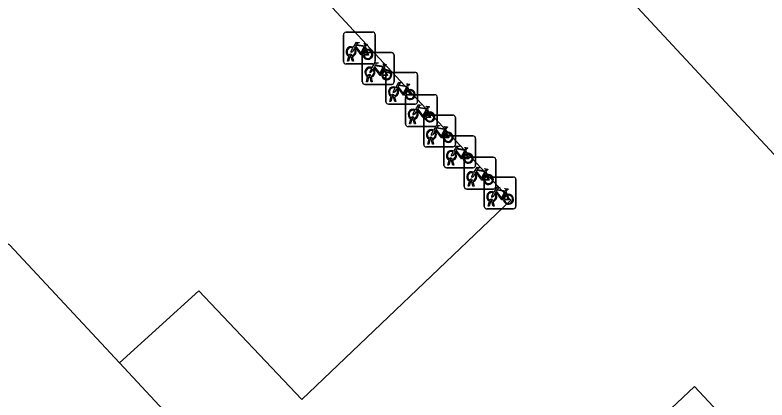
# Model space of a CAD drawing. Extents: x 157466 to 158888, y 383063 to 384677.
# Drawn here: x 158206.27 to 158229.97, y 384188.17 to 384200.29 of the extents above; entities that cross this region are included whole.
import ezdxf

# ---------------------------------------------------------------- set-up
doc = ezdxf.new("R2010")
doc.units = 0
for name, color, linetype in [('IMGEO_Fietsenrek', 7, 'Continuous'), ('IMGEO_Groenvoorziening', 7, 'Continuous'), ('IMGEO_Terreindeel_gesloten', 7, 'Continuous')]:
    doc.layers.add(name, color=color, linetype=linetype)

msp = doc.modelspace()

# ---------------------------------------------------------------- linework, layer by layer
at = {"layer": 'IMGEO_Fietsenrek'}
for p, q in [((158216.619, 384198.824), (158216.619, 384199.665)), ((158216.619, 384199.665), (158216.619, 384198.824)), ((158216.694, 384199.749), (158217.535, 384199.749)), ((158217.535, 384199.749), (158216.694, 384199.749)), ((158217.619, 384199.674), (158217.619, 384198.833)), ((158217.619, 384198.833), (158217.619, 384199.674)), ((158217.306, 384199.298), (158217.342, 384199.203)), ((158216.746, 384198.833), (158216.785, 384198.993)), ((158216.815, 384198.981), (158216.78, 384198.833)), ((158216.857, 384199.005), (158216.856, 384199.009)), ((158216.898, 384198.833), (158216.864, 384198.975)), ((158216.888, 384199.016), (158216.889, 384199.009)), ((158216.896, 384198.979), (158216.931, 384198.833)), ((158217.213, 384198.181), (158217.213, 384199.022)), ((158217.213, 384199.022), (158217.213, 384198.181)), ((158217.288, 384199.106), (158218.129, 384199.106)), ((158218.129, 384199.106), (158217.288, 384199.106)), ((158218.213, 384199.031), (158218.213, 384198.19)), ((158218.213, 384198.19), (158218.213, 384199.031)), ((158217.544, 384198.749), (158216.703, 384198.749)), ((158216.703, 384198.749), (158217.544, 384198.749)), ((158216.78, 384198.833), (158216.746, 384198.833)), ((158216.931, 384198.833), (158216.898, 384198.833)), ((158217.9, 384198.655), (158217.936, 384198.56)), ((158218.03, 384198.484), (158218.871, 384198.484)), ((158218.871, 384198.484), (158218.03, 384198.484)), ((158217.34, 384198.19), (158217.379, 384198.35)), ((158217.409, 384198.338), (158217.374, 384198.19)), ((158217.451, 384198.362), (158217.45, 384198.366)), ((158217.492, 384198.19), (158217.458, 384198.332)), ((158217.482, 384198.373), (158217.483, 384198.366)), ((158217.49, 384198.336), (158217.525, 384198.19)), ((158217.955, 384197.559), (158217.955, 384198.4)), ((158217.955, 384198.4), (158217.955, 384197.559)), ((158218.955, 384198.409), (158218.955, 384197.568)), ((158218.955, 384197.568), (158218.955, 384198.409)), ((158218.138, 384198.106), (158217.297, 384198.106)), ((158217.297, 384198.106), (158218.138, 384198.106)), ((158217.374, 384198.19), (158217.34, 384198.19)), ((158217.525, 384198.19), (158217.492, 384198.19)), ((158218.642, 384198.033), (158218.678, 384197.938)), ((158218.65, 384197.779), (158219.491, 384197.779)), ((158219.491, 384197.779), (158218.65, 384197.779)), ((158218.082, 384197.568), (158218.121, 384197.728)), ((158218.116, 384197.568), (158218.082, 384197.568)), ((158218.151, 384197.716), (158218.116, 384197.568)), ((158218.193, 384197.74), (158218.192, 384197.744)), ((158218.234, 384197.568), (158218.2, 384197.71)), ((158218.224, 384197.751), (158218.225, 384197.744)), ((158218.232, 384197.714), (158218.267, 384197.568)), ((158218.267, 384197.568), (158218.234, 384197.568)), ((158218.575, 384196.854), (158218.575, 384197.695)), ((158218.575, 384197.695), (158218.575, 384196.854)), ((158219.575, 384197.704), (158219.575, 384196.863)), ((158219.575, 384196.863), (158219.575, 384197.704)), ((158218.88, 384197.484), (158218.039, 384197.484)), ((158218.039, 384197.484), (158218.88, 384197.484)), ((158219.262, 384197.328), (158219.298, 384197.233)), ((158219.149, 384196.212), (158219.149, 384197.053)), ((158219.149, 384197.053), (158219.149, 384196.212)), ((158219.224, 384197.137), (158220.065, 384197.137)), ((158220.065, 384197.137), (158219.224, 384197.137)), ((158220.149, 384197.062), (158220.149, 384196.221)), ((158220.149, 384196.221), (158220.149, 384197.062)), ((158218.702, 384196.863), (158218.741, 384197.023)), ((158218.736, 384196.863), (158218.702, 384196.863)), ((158218.771, 384197.011), (158218.736, 384196.863)), ((158218.813, 384197.035), (158218.812, 384197.039)), ((158218.854, 384196.863), (158218.82, 384197.005)), ((158218.844, 384197.046), (158218.845, 384197.039)), ((158218.852, 384197.009), (158218.887, 384196.863)), ((158218.887, 384196.863), (158218.854, 384196.863)), ((158219.5, 384196.779), (158218.659, 384196.779)), ((158218.659, 384196.779), (158219.5, 384196.779)), ((158219.836, 384196.686), (158219.872, 384196.591)), ((158219.276, 384196.221), (158219.315, 384196.381)), ((158219.345, 384196.369), (158219.31, 384196.221)), ((158219.387, 384196.393), (158219.386, 384196.397)), ((158219.428, 384196.221), (158219.394, 384196.363)), ((158219.418, 384196.404), (158219.419, 384196.397)), ((158219.426, 384196.367), (158219.461, 384196.221)), ((158219.783, 384195.555), (158219.783, 384196.396)), ((158219.783, 384196.396), (158219.783, 384195.555)), ((158219.858, 384196.48), (158220.699, 384196.48)), ((158220.699, 384196.48), (158219.858, 384196.48)), ((158220.783, 384196.405), (158220.783, 384195.564)), ((158220.783, 384195.564), (158220.783, 384196.405)), ((158220.074, 384196.137), (158219.233, 384196.137)), ((158219.233, 384196.137), (158220.074, 384196.137)), ((158219.31, 384196.221), (158219.276, 384196.221)), ((158219.461, 384196.221), (158219.428, 384196.221)), ((158220.47, 384196.029), (158220.506, 384195.934)), ((158219.91, 384195.564), (158219.949, 384195.724)), ((158219.979, 384195.712), (158219.944, 384195.564)), ((158220.021, 384195.736), (158220.02, 384195.74)), ((158220.062, 384195.564), (158220.028, 384195.706)), ((158220.052, 384195.747), (158220.053, 384195.74)), ((158220.06, 384195.71), (158220.095, 384195.564)), ((158220.422, 384194.885), (158220.422, 384195.726)), ((158220.422, 384195.726), (158220.422, 384194.885)), ((158220.497, 384195.81), (158221.338, 384195.81)), ((158221.338, 384195.81), (158220.497, 384195.81)), ((158221.422, 384195.735), (158221.422, 384194.894)), ((158221.422, 384194.894), (158221.422, 384195.735)), ((158220.708, 384195.48), (158219.867, 384195.48)), ((158219.867, 384195.48), (158220.708, 384195.48)), ((158219.944, 384195.564), (158219.91, 384195.564)), ((158220.095, 384195.564), (158220.062, 384195.564)), ((158221.109, 384195.359), (158221.145, 384195.264)), ((158221.129, 384195.185), (158221.97, 384195.185)), ((158221.97, 384195.185), (158221.129, 384195.185)), ((158220.549, 384194.894), (158220.588, 384195.054)), ((158220.618, 384195.042), (158220.583, 384194.894)), ((158220.66, 384195.066), (158220.659, 384195.07)), ((158220.701, 384194.894), (158220.667, 384195.036)), ((158220.691, 384195.077), (158220.692, 384195.07)), ((158220.699, 384195.04), (158220.734, 384194.894)), ((158221.054, 384194.26), (158221.054, 384195.101)), ((158221.054, 384195.101), (158221.054, 384194.26)), ((158222.054, 384195.11), (158222.054, 384194.269)), ((158222.054, 384194.269), (158222.054, 384195.11)), ((158221.347, 384194.81), (158220.506, 384194.81)), ((158220.506, 384194.81), (158221.347, 384194.81)), ((158220.583, 384194.894), (158220.549, 384194.894)), ((158220.734, 384194.894), (158220.701, 384194.894)), ((158221.741, 384194.734), (158221.777, 384194.639)), ((158221.292, 384194.441), (158221.291, 384194.445)), ((158221.323, 384194.452), (158221.324, 384194.445)), ((158221.181, 384194.269), (158221.22, 384194.429)), ((158221.215, 384194.269), (158221.181, 384194.269)), ((158221.25, 384194.417), (158221.215, 384194.269)), ((158221.333, 384194.269), (158221.299, 384194.411)), ((158221.331, 384194.415), (158221.366, 384194.269)), ((158221.366, 384194.269), (158221.333, 384194.269)), ((158221.979, 384194.185), (158221.138, 384194.185)), ((158221.138, 384194.185), (158221.979, 384194.185))]:
    msp.add_line(p, q, dxfattribs=at)
for points in [[(158216.932, 384199.275), (158217.027, 384199.439), (158217.113, 384199.425), (158217.115, 384199.416), (158217.059, 384199.405), (158217.032, 384199.36), (158217.288, 384199.319)], [(158216.953, 384199.223), (158216.901, 384199.133), (158216.861, 384199.108), (158216.862, 384199.155), (158216.917, 384199.249)], [(158217.228, 384199.031), (158217.178, 384199.031), (158216.987, 384199.282), (158216.968, 384199.25)], [(158217.275, 384199.294), (158217.018, 384199.335), (158217.001, 384199.306), (158217.168, 384199.086), (158217.275, 384199.294)], [(158217.323, 384199.196), (158217.293, 384199.273), (158217.184, 384199.055), (158217.227, 384199.055)], [(158217.288, 384199.319), (158217.313, 384199.368), (158217.307, 384199.372), (158217.284, 384199.376), (158217.272, 384199.383), (158217.271, 384199.386), (158217.273, 384199.391), (158217.368, 384199.376), (158217.37, 384199.366), (158217.36, 384199.353), (158217.348, 384199.347), (158217.334, 384199.353), (158217.306, 384199.298)], [(158217.257, 384199.055), (158217.377, 384199.054), (158217.333, 384199.168)], [(158217.353, 384199.175), (158217.408, 384199.03), (158217.258, 384199.03)], [(158217.526, 384198.632), (158217.621, 384198.796), (158217.707, 384198.782), (158217.709, 384198.773), (158217.653, 384198.762), (158217.626, 384198.717), (158217.882, 384198.676)], [(158217.882, 384198.676), (158217.907, 384198.725), (158217.901, 384198.729), (158217.878, 384198.733), (158217.866, 384198.74), (158217.865, 384198.743), (158217.867, 384198.748), (158217.962, 384198.733), (158217.964, 384198.723), (158217.954, 384198.71), (158217.942, 384198.704), (158217.928, 384198.71), (158217.9, 384198.655)], [(158217.547, 384198.58), (158217.495, 384198.49), (158217.455, 384198.465), (158217.456, 384198.512), (158217.511, 384198.606)], [(158217.822, 384198.388), (158217.772, 384198.388), (158217.581, 384198.639), (158217.562, 384198.607)], [(158217.869, 384198.651), (158217.612, 384198.692), (158217.595, 384198.663), (158217.762, 384198.443), (158217.869, 384198.651)], [(158217.917, 384198.553), (158217.887, 384198.63), (158217.778, 384198.412), (158217.821, 384198.412)], [(158217.851, 384198.412), (158217.971, 384198.411), (158217.927, 384198.525)], [(158217.947, 384198.532), (158218.002, 384198.387), (158217.852, 384198.387)], [(158218.268, 384198.01), (158218.363, 384198.174), (158218.449, 384198.16), (158218.451, 384198.151), (158218.395, 384198.14), (158218.368, 384198.095), (158218.624, 384198.054)], [(158218.564, 384197.766), (158218.514, 384197.766), (158218.323, 384198.017), (158218.304, 384197.985)], [(158218.611, 384198.029), (158218.354, 384198.07), (158218.337, 384198.041), (158218.504, 384197.821), (158218.611, 384198.029)], [(158218.659, 384197.931), (158218.629, 384198.008), (158218.52, 384197.79), (158218.563, 384197.79)], [(158218.624, 384198.054), (158218.649, 384198.103), (158218.643, 384198.107), (158218.62, 384198.111), (158218.608, 384198.118), (158218.607, 384198.121), (158218.609, 384198.126), (158218.704, 384198.111), (158218.706, 384198.101), (158218.696, 384198.088), (158218.684, 384198.082), (158218.67, 384198.088), (158218.642, 384198.033)], [(158218.289, 384197.958), (158218.237, 384197.868), (158218.197, 384197.843), (158218.198, 384197.89), (158218.253, 384197.984)], [(158218.593, 384197.79), (158218.713, 384197.789), (158218.669, 384197.903)], [(158218.689, 384197.91), (158218.744, 384197.765), (158218.594, 384197.765)], [(158218.888, 384197.305), (158218.983, 384197.469), (158219.069, 384197.455), (158219.071, 384197.446), (158219.015, 384197.435), (158218.988, 384197.39), (158219.244, 384197.349)], [(158219.184, 384197.061), (158219.134, 384197.061), (158218.943, 384197.312), (158218.924, 384197.28)], [(158219.231, 384197.324), (158218.974, 384197.365), (158218.957, 384197.336), (158219.124, 384197.116), (158219.231, 384197.324)], [(158219.279, 384197.226), (158219.249, 384197.303), (158219.14, 384197.085), (158219.183, 384197.085)], [(158219.244, 384197.349), (158219.269, 384197.398), (158219.263, 384197.402), (158219.24, 384197.406), (158219.228, 384197.413), (158219.227, 384197.416), (158219.229, 384197.421), (158219.324, 384197.406), (158219.326, 384197.396), (158219.316, 384197.383), (158219.304, 384197.377), (158219.29, 384197.383), (158219.262, 384197.328)], [(158218.909, 384197.253), (158218.857, 384197.163), (158218.817, 384197.138), (158218.818, 384197.185), (158218.873, 384197.279)], [(158219.213, 384197.085), (158219.333, 384197.084), (158219.289, 384197.198)], [(158219.309, 384197.205), (158219.364, 384197.06), (158219.214, 384197.06)], [(158219.462, 384196.663), (158219.557, 384196.827), (158219.643, 384196.813), (158219.645, 384196.804), (158219.589, 384196.793), (158219.562, 384196.748), (158219.818, 384196.707)], [(158219.483, 384196.611), (158219.431, 384196.521), (158219.391, 384196.496), (158219.392, 384196.543), (158219.447, 384196.637)], [(158219.758, 384196.419), (158219.708, 384196.419), (158219.517, 384196.67), (158219.498, 384196.638)], [(158219.805, 384196.682), (158219.548, 384196.723), (158219.531, 384196.694), (158219.698, 384196.474), (158219.805, 384196.682)], [(158219.853, 384196.584), (158219.823, 384196.661), (158219.714, 384196.443), (158219.757, 384196.443)], [(158219.818, 384196.707), (158219.843, 384196.756), (158219.837, 384196.76), (158219.814, 384196.764), (158219.802, 384196.771), (158219.801, 384196.774), (158219.803, 384196.779), (158219.898, 384196.764), (158219.9, 384196.754), (158219.89, 384196.741), (158219.878, 384196.735), (158219.864, 384196.741), (158219.836, 384196.686)], [(158219.787, 384196.443), (158219.907, 384196.442), (158219.863, 384196.556)], [(158219.883, 384196.563), (158219.938, 384196.418), (158219.788, 384196.418)], [(158220.096, 384196.006), (158220.191, 384196.17), (158220.277, 384196.156), (158220.279, 384196.147), (158220.223, 384196.136), (158220.196, 384196.091), (158220.452, 384196.05)], [(158220.452, 384196.05), (158220.477, 384196.099), (158220.471, 384196.103), (158220.448, 384196.107), (158220.436, 384196.114), (158220.435, 384196.117), (158220.437, 384196.122), (158220.532, 384196.107), (158220.534, 384196.097), (158220.524, 384196.084), (158220.512, 384196.078), (158220.498, 384196.084), (158220.47, 384196.029)], [(158220.117, 384195.954), (158220.065, 384195.864), (158220.025, 384195.839), (158220.026, 384195.886), (158220.081, 384195.98)], [(158220.392, 384195.762), (158220.342, 384195.762), (158220.151, 384196.013), (158220.132, 384195.981)], [(158220.439, 384196.025), (158220.182, 384196.066), (158220.165, 384196.037), (158220.332, 384195.817), (158220.439, 384196.025)], [(158220.487, 384195.927), (158220.457, 384196.004), (158220.348, 384195.786), (158220.391, 384195.786)], [(158220.421, 384195.786), (158220.541, 384195.785), (158220.497, 384195.899)], [(158220.517, 384195.906), (158220.572, 384195.761), (158220.422, 384195.761)], [(158220.735, 384195.336), (158220.83, 384195.5), (158220.916, 384195.486), (158220.918, 384195.477), (158220.862, 384195.466), (158220.835, 384195.421), (158221.091, 384195.38)], [(158221.078, 384195.355), (158220.821, 384195.396), (158220.804, 384195.367), (158220.971, 384195.147), (158221.078, 384195.355)], [(158221.091, 384195.38), (158221.116, 384195.429), (158221.11, 384195.433), (158221.087, 384195.437), (158221.075, 384195.444), (158221.074, 384195.447), (158221.076, 384195.452), (158221.171, 384195.437), (158221.173, 384195.427), (158221.163, 384195.414), (158221.151, 384195.408), (158221.137, 384195.414), (158221.109, 384195.359)], [(158220.756, 384195.284), (158220.704, 384195.194), (158220.664, 384195.169), (158220.665, 384195.216), (158220.72, 384195.31)], [(158221.031, 384195.092), (158220.981, 384195.092), (158220.79, 384195.343), (158220.771, 384195.311)], [(158221.126, 384195.257), (158221.096, 384195.334), (158220.987, 384195.116), (158221.03, 384195.116)], [(158221.06, 384195.116), (158221.18, 384195.115), (158221.136, 384195.229)], [(158221.156, 384195.236), (158221.211, 384195.091), (158221.061, 384195.091)], [(158221.388, 384194.659), (158221.336, 384194.569), (158221.296, 384194.544), (158221.297, 384194.591), (158221.352, 384194.685)], [(158221.367, 384194.711), (158221.462, 384194.875), (158221.548, 384194.861), (158221.55, 384194.852), (158221.494, 384194.841), (158221.467, 384194.796), (158221.723, 384194.755)], [(158221.663, 384194.467), (158221.613, 384194.467), (158221.422, 384194.718), (158221.403, 384194.686)], [(158221.71, 384194.73), (158221.453, 384194.771), (158221.436, 384194.742), (158221.603, 384194.522), (158221.71, 384194.73)], [(158221.758, 384194.632), (158221.728, 384194.709), (158221.619, 384194.491), (158221.662, 384194.491)], [(158221.723, 384194.755), (158221.748, 384194.804), (158221.742, 384194.808), (158221.719, 384194.812), (158221.707, 384194.819), (158221.706, 384194.822), (158221.708, 384194.827), (158221.803, 384194.812), (158221.805, 384194.802), (158221.795, 384194.789), (158221.783, 384194.783), (158221.769, 384194.789), (158221.741, 384194.734)], [(158221.692, 384194.491), (158221.812, 384194.49), (158221.768, 384194.604)], [(158221.788, 384194.611), (158221.843, 384194.466), (158221.693, 384194.466)]]:
    msp.add_lwpolyline(points, dxfattribs=at)
for centre, radius, start, end in [((158216.697, 384199.671), 0.0779, 92.4484, 184.2845), ((158216.697, 384199.671), 0.0779, 92.4484, 184.2845), ((158217.541, 384199.671), 0.0779, 2.4484, 94.2845), ((158217.541, 384199.671), 0.0779, 2.4484, 94.2845), ((158216.859, 384199.134), 0.159, 62.6766, 242.1369), ((158216.859, 384199.134), 0.129, 63.3192, 238.903), ((158216.859, 384199.134), 0.129, 283.6043, 43.4302), ((158216.859, 384199.134), 0.159, 283.5766, 46.6042), ((158217.386, 384199.05), 0.159, 113.3408, 178.3217), ((158217.386, 384199.05), 0.159, 187.0065, 105.7708), ((158216.839, 384199.005), 0.0499, 12.8025, 158.6934), ((158216.859, 384199.134), 0.159, 253.9967, 271.7867), ((158216.839, 384199.005), 0.0174, 12.8025, 163.4502), ((158216.859, 384199.134), 0.129, 253.415, 269.0204), ((158217.291, 384199.028), 0.0779, 92.4484, 184.2845), ((158217.291, 384199.028), 0.0779, 92.4484, 184.2845), ((158217.386, 384199.05), 0.129, 113.923, 177.9556), ((158217.386, 384199.05), 0.129, 188.6715, 104.5883), ((158218.135, 384199.028), 0.0779, 2.4484, 94.2845), ((158218.135, 384199.028), 0.0779, 2.4484, 94.2845), ((158216.697, 384198.827), 0.0779, 182.4484, 274.2845), ((158216.697, 384198.827), 0.0779, 182.4484, 274.2845), ((158217.541, 384198.827), 0.0779, 272.4484, 4.2845), ((158217.541, 384198.827), 0.0779, 272.4484, 4.2845), ((158217.453, 384198.491), 0.159, 62.6766, 242.1369), ((158217.453, 384198.491), 0.129, 63.3192, 238.903), ((158217.453, 384198.491), 0.129, 283.6043, 43.4302), ((158217.453, 384198.491), 0.159, 283.5766, 46.6042), ((158217.98, 384198.407), 0.159, 113.3408, 178.3217), ((158217.98, 384198.407), 0.159, 187.0065, 105.7708), ((158217.98, 384198.407), 0.129, 113.923, 177.9556), ((158217.98, 384198.407), 0.129, 188.6715, 104.5883), ((158218.033, 384198.406), 0.0779, 92.4484, 184.2845), ((158218.033, 384198.406), 0.0779, 92.4484, 184.2845), ((158218.877, 384198.406), 0.0779, 2.4484, 94.2845), ((158218.877, 384198.406), 0.0779, 2.4484, 94.2845), ((158217.433, 384198.362), 0.0499, 12.8025, 158.6934), ((158217.453, 384198.491), 0.159, 253.9967, 271.7867), ((158217.433, 384198.362), 0.0174, 12.8025, 163.4502), ((158217.453, 384198.491), 0.129, 253.415, 269.0204), ((158217.291, 384198.184), 0.0779, 182.4484, 274.2845), ((158217.291, 384198.184), 0.0779, 182.4484, 274.2845), ((158218.195, 384197.869), 0.159, 62.6766, 242.1369), ((158218.135, 384198.184), 0.0779, 272.4484, 4.2845), ((158218.135, 384198.184), 0.0779, 272.4484, 4.2845), ((158218.195, 384197.869), 0.129, 63.3192, 238.903), ((158218.175, 384197.74), 0.0499, 12.8025, 158.6934), ((158218.195, 384197.869), 0.129, 283.6043, 43.4302), ((158218.195, 384197.869), 0.159, 283.5766, 46.6042), ((158218.722, 384197.785), 0.159, 113.3408, 178.3217), ((158218.722, 384197.785), 0.159, 187.0065, 105.7708), ((158218.653, 384197.701), 0.0779, 92.4484, 184.2845), ((158218.653, 384197.701), 0.0779, 92.4484, 184.2845), ((158218.722, 384197.785), 0.129, 113.923, 177.9556), ((158218.722, 384197.785), 0.129, 188.6715, 104.5883), ((158219.497, 384197.701), 0.0779, 2.4484, 94.2845), ((158219.497, 384197.701), 0.0779, 2.4484, 94.2845), ((158218.033, 384197.562), 0.0779, 182.4484, 274.2845), ((158218.033, 384197.562), 0.0779, 182.4484, 274.2845), ((158218.195, 384197.869), 0.159, 253.9967, 271.7867), ((158218.175, 384197.74), 0.0174, 12.8025, 163.4502), ((158218.195, 384197.869), 0.129, 253.415, 269.0204), ((158218.877, 384197.562), 0.0779, 272.4484, 4.2845), ((158218.877, 384197.562), 0.0779, 272.4484, 4.2845), ((158218.815, 384197.164), 0.159, 62.6766, 242.1369), ((158218.815, 384197.164), 0.129, 63.3192, 238.903), ((158218.795, 384197.035), 0.0499, 12.8025, 158.6934), ((158218.795, 384197.035), 0.0174, 12.8025, 163.4502), ((158218.815, 384197.164), 0.129, 283.6043, 43.4302), ((158218.815, 384197.164), 0.159, 283.5766, 46.6042), ((158219.227, 384197.059), 0.0779, 92.4484, 184.2845), ((158219.227, 384197.059), 0.0779, 92.4484, 184.2845), ((158219.342, 384197.08), 0.159, 113.3408, 178.3217), ((158219.342, 384197.08), 0.159, 187.0065, 105.7708), ((158219.342, 384197.08), 0.129, 113.923, 177.9556), ((158219.342, 384197.08), 0.129, 188.6715, 104.5883), ((158220.071, 384197.059), 0.0779, 2.4484, 94.2845), ((158220.071, 384197.059), 0.0779, 2.4484, 94.2845), ((158218.653, 384196.857), 0.0779, 182.4484, 274.2845), ((158218.653, 384196.857), 0.0779, 182.4484, 274.2845), ((158218.815, 384197.164), 0.159, 253.9967, 271.7867), ((158218.815, 384197.164), 0.129, 253.415, 269.0204), ((158219.497, 384196.857), 0.0779, 272.4484, 4.2845), ((158219.497, 384196.857), 0.0779, 272.4484, 4.2845), ((158219.389, 384196.522), 0.159, 62.6766, 242.1369), ((158219.389, 384196.522), 0.129, 63.3192, 238.903), ((158219.389, 384196.522), 0.129, 283.6043, 43.4302), ((158219.389, 384196.522), 0.159, 283.5766, 46.6042), ((158219.916, 384196.438), 0.159, 113.3408, 178.3217), ((158219.916, 384196.438), 0.159, 187.0065, 105.7708), ((158219.369, 384196.393), 0.0499, 12.8025, 158.6934), ((158219.389, 384196.522), 0.159, 253.9967, 271.7867), ((158219.369, 384196.393), 0.0174, 12.8025, 163.4502), ((158219.389, 384196.522), 0.129, 253.415, 269.0204), ((158219.861, 384196.402), 0.0779, 92.4484, 184.2845), ((158219.861, 384196.402), 0.0779, 92.4484, 184.2845), ((158219.916, 384196.438), 0.129, 113.923, 177.9556), ((158219.916, 384196.438), 0.129, 188.6715, 104.5883), ((158220.705, 384196.402), 0.0779, 2.4484, 94.2845), ((158220.705, 384196.402), 0.0779, 2.4484, 94.2845), ((158219.227, 384196.215), 0.0779, 182.4484, 274.2845), ((158219.227, 384196.215), 0.0779, 182.4484, 274.2845), ((158220.071, 384196.215), 0.0779, 272.4484, 4.2845), ((158220.071, 384196.215), 0.0779, 272.4484, 4.2845), ((158220.023, 384195.865), 0.159, 62.6766, 242.1369), ((158220.023, 384195.865), 0.129, 63.3192, 238.903), ((158220.023, 384195.865), 0.129, 283.6043, 43.4302), ((158220.023, 384195.865), 0.159, 283.5766, 46.6042), ((158220.55, 384195.781), 0.159, 113.3408, 178.3217), ((158220.55, 384195.781), 0.159, 187.0065, 105.7708), ((158220.55, 384195.781), 0.129, 113.923, 177.9556), ((158220.55, 384195.781), 0.129, 188.6715, 104.5883), ((158220.003, 384195.736), 0.0499, 12.8025, 158.6934), ((158220.023, 384195.865), 0.159, 253.9967, 271.7867), ((158220.003, 384195.736), 0.0174, 12.8025, 163.4502), ((158220.023, 384195.865), 0.129, 253.415, 269.0204), ((158220.5, 384195.732), 0.0779, 92.4484, 184.2845), ((158220.5, 384195.732), 0.0779, 92.4484, 184.2845), ((158221.344, 384195.732), 0.0779, 2.4484, 94.2845), ((158221.344, 384195.732), 0.0779, 2.4484, 94.2845), ((158219.861, 384195.558), 0.0779, 182.4484, 274.2845), ((158219.861, 384195.558), 0.0779, 182.4484, 274.2845), ((158220.705, 384195.558), 0.0779, 272.4484, 4.2845), ((158220.705, 384195.558), 0.0779, 272.4484, 4.2845), ((158220.662, 384195.195), 0.159, 62.6766, 242.1369), ((158220.662, 384195.195), 0.129, 63.3192, 238.903), ((158220.662, 384195.195), 0.129, 283.6043, 43.4302), ((158220.662, 384195.195), 0.159, 283.5766, 46.6042), ((158221.189, 384195.111), 0.159, 113.3408, 178.3217), ((158221.189, 384195.111), 0.159, 187.0065, 105.7708), ((158221.132, 384195.107), 0.0779, 92.4484, 184.2845), ((158221.132, 384195.107), 0.0779, 92.4484, 184.2845), ((158221.189, 384195.111), 0.129, 113.923, 177.9556), ((158221.189, 384195.111), 0.129, 188.6715, 104.5883), ((158221.976, 384195.107), 0.0779, 2.4484, 94.2845), ((158221.976, 384195.107), 0.0779, 2.4484, 94.2845), ((158220.642, 384195.066), 0.0499, 12.8025, 158.6934), ((158220.662, 384195.195), 0.159, 253.9967, 271.7867), ((158220.642, 384195.066), 0.0174, 12.8025, 163.4502), ((158220.662, 384195.195), 0.129, 253.415, 269.0204), ((158220.5, 384194.888), 0.0779, 182.4484, 274.2845), ((158220.5, 384194.888), 0.0779, 182.4484, 274.2845), ((158221.294, 384194.57), 0.159, 62.6766, 242.1369), ((158221.294, 384194.57), 0.129, 63.3192, 238.903), ((158221.294, 384194.57), 0.159, 283.5766, 46.6042), ((158221.344, 384194.888), 0.0779, 272.4484, 4.2845), ((158221.344, 384194.888), 0.0779, 272.4484, 4.2845), ((158221.274, 384194.441), 0.0499, 12.8025, 158.6934), ((158221.274, 384194.441), 0.0174, 12.8025, 163.4502), ((158221.294, 384194.57), 0.129, 253.415, 269.0204), ((158221.294, 384194.57), 0.129, 283.6043, 43.4302), ((158221.821, 384194.486), 0.159, 113.3408, 178.3217), ((158221.821, 384194.486), 0.159, 187.0065, 105.7708), ((158221.821, 384194.486), 0.129, 113.923, 177.9556), ((158221.821, 384194.486), 0.129, 188.6715, 104.5883), ((158221.132, 384194.263), 0.0779, 182.4484, 274.2845), ((158221.132, 384194.263), 0.0779, 182.4484, 274.2845), ((158221.294, 384194.57), 0.159, 253.9967, 271.7867), ((158221.976, 384194.263), 0.0779, 272.4484, 4.2845), ((158221.976, 384194.263), 0.0779, 272.4484, 4.2845)]:
    msp.add_arc(centre, radius, start, end, dxfattribs=at)
at = {"layer": 'IMGEO_Groenvoorziening'}
for points in [[(158245.873, 384179.05), (158207.292, 384220.529), (158179.831, 384194.875)], [(158209.555, 384189.332), (158212.058, 384191.602), (158215.31, 384188.184), (158221.89, 384194.46), (158209.716, 384207.588), (158203.191, 384201.545), (158197.973, 384196.671)], [(158212.912, 384185.732), (158209.555, 384189.332)], [(158227.682, 384188.585), (158237.195, 384178.42), (158218.232, 384160.693), (158208.719, 384170.719), (158227.682, 384188.585)]]:
    msp.add_lwpolyline(points, dxfattribs=at)
at = {"layer": 'IMGEO_Terreindeel_gesloten'}
msp.add_lwpolyline([(158209.555, 384189.332), (158206.088, 384193.049), (158197.973, 384196.671)], dxfattribs=at)

doc.saveas('drawing.dxf')
